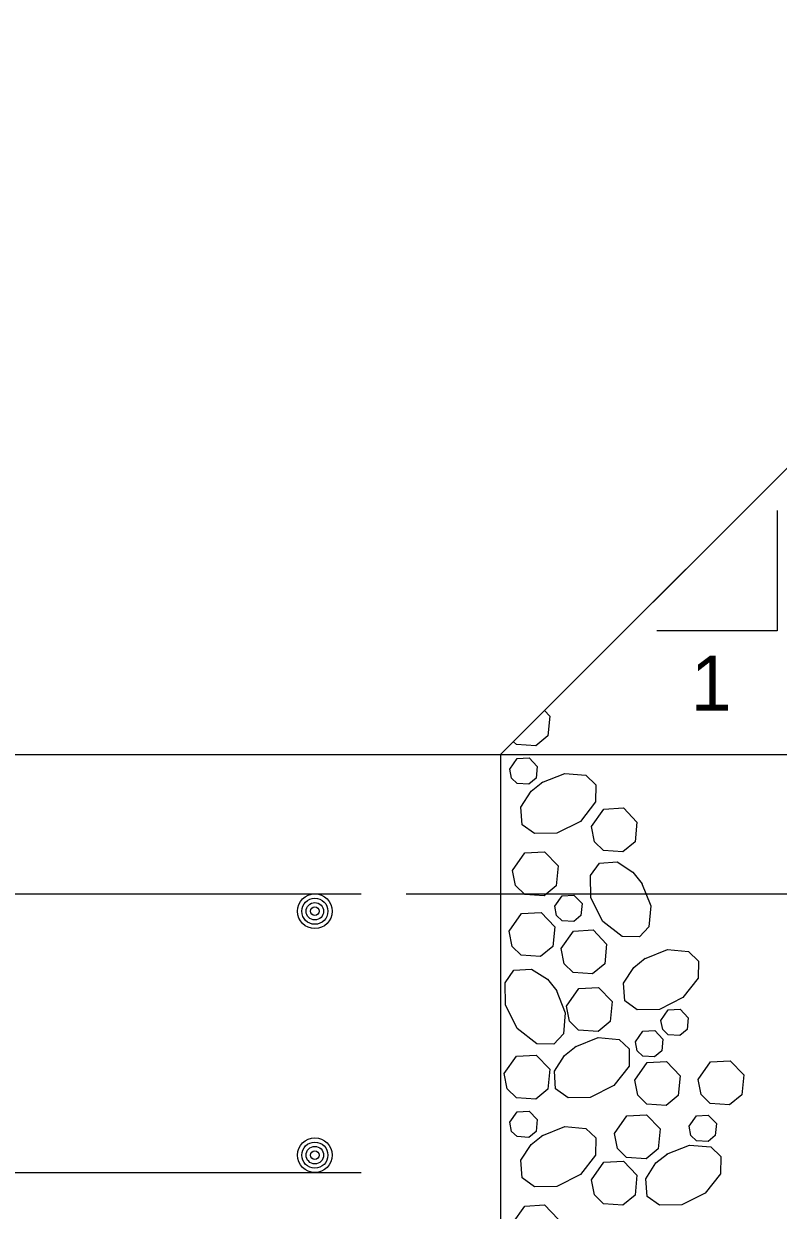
# Model space of a CAD drawing. Extents: x 636530 to 644067, y 294168 to 299122.
# Drawn here: x 639284.8 to 639326.1, y 297385.3 to 297450.2 of the extents above; entities that cross this region are included whole.
import ezdxf

# ---------------------------------------------------------------- set-up
doc = ezdxf.new("R2010")
doc.units = 0
doc.layers.add('1', color=7, linetype='Continuous')

msp = doc.modelspace()

# ---------------------------------------------------------------- linework, layer by layer
at = {"layer": '1'}
for p, q in [((639310.89, 297410.264), (639331.208, 297430.582)), ((639326.023, 297423.612), (639326.023, 297417.027)), ((639326.023, 297417.027), (639319.438, 297417.027)), ((639158.49, 297410.264), (639310.89, 297410.264)), ((639310.89, 297410.264), (639310.89, 297379.784)), ((639310.89, 297410.264), (639393.112, 297410.264)), ((639166.11, 297402.644), (639303.27, 297402.644)), ((639305.721, 297402.644), (639337.933, 297402.644)), ((639166.11, 297387.404), (639303.27, 297387.404))]:
    msp.add_line(p, q, dxfattribs=at)
msp.add_lwpolyline([(639092.348, 297450.903), (639234.69, 297450.903), (639234.69, 297410.264), (639310.89, 297410.264), (639331.208, 297430.582), (639386.183, 297430.582), (639386.183, 297433.394), (639391.144, 297435.755), (639380.997, 297434.374), (639386.183, 297436.913), (639386.183, 297450.903), (639386.183, 297463.604), (639235.165, 297463.604), (639235.165, 297461.699), (639234.214, 297461.699), (639234.214, 297463.604), (639092.348, 297463.604)], close=True, dxfattribs=at)
for points in [[(639313.295, 297412.669), (639313.583, 297412.37), (639313.475, 297411.286), (639312.812, 297410.735), (639311.752, 297410.811), (639311.592, 297410.967)], [(639311.398, 297409.47), (639311.801, 297410.044), (639312.445, 297410.08), (639312.893, 297409.616), (639312.828, 297408.966), (639312.43, 297408.635), (639311.794, 297408.681), (639311.495, 297408.971), (639311.398, 297409.47)], [(639313.14, 297408.733), (639314.397, 297409.232), (639315.553, 297409.132), (639316.102, 297408.61), (639316.084, 297407.673), (639315.251, 297406.607), (639313.963, 297405.963), (639312.749, 297405.942), (639312.066, 297406.428), (639312.001, 297407.394), (639312.556, 297408.259), (639313.191, 297408.766)], [(639315.858, 297406.326), (639316.53, 297407.282), (639317.603, 297407.344), (639318.35, 297406.57), (639318.242, 297405.486), (639317.579, 297404.934), (639316.519, 297405.011), (639316.02, 297405.495), (639315.858, 297406.326)], [(639311.547, 297403.926), (639312.219, 297404.883), (639313.292, 297404.944), (639314.039, 297404.17), (639313.931, 297403.086), (639313.268, 297402.535), (639312.208, 297402.611), (639311.709, 297403.095), (639311.547, 297403.926)], [(639318.604, 297403.251), (639319.103, 297401.994), (639319.003, 297400.838), (639318.481, 297400.289), (639317.543, 297400.307), (639316.478, 297401.14), (639315.834, 297402.428), (639315.813, 297403.642), (639316.298, 297404.325), (639317.265, 297404.389), (639318.13, 297403.835), (639318.636, 297403.2)], [(639313.857, 297401.967), (639314.26, 297402.541), (639314.904, 297402.578), (639315.352, 297402.113), (639315.287, 297401.463), (639314.889, 297401.132), (639314.253, 297401.178), (639313.954, 297401.468), (639313.857, 297401.967)], [(639311.359, 297400.606), (639312.031, 297401.562), (639313.104, 297401.623), (639313.85, 297400.85), (639313.742, 297399.765), (639313.079, 297399.214), (639312.019, 297399.291), (639311.521, 297399.774), (639311.359, 297400.605)], [(639314.199, 297399.656), (639314.872, 297400.612), (639315.945, 297400.674), (639316.691, 297399.9), (639316.583, 297398.816), (639315.92, 297398.264), (639314.86, 297398.341), (639314.362, 297398.825), (639314.2, 297399.656)], [(639318.752, 297399.095), (639320.01, 297399.593), (639321.165, 297399.493), (639321.714, 297398.971), (639321.697, 297398.034), (639320.863, 297396.969), (639319.575, 297396.325), (639318.362, 297396.303), (639317.678, 297396.789), (639317.614, 297397.756), (639318.168, 297398.62), (639318.803, 297399.127)], [(639313.927, 297397.395), (639314.426, 297396.137), (639314.326, 297394.982), (639313.804, 297394.433), (639312.866, 297394.45), (639311.801, 297395.284), (639311.157, 297396.571), (639311.136, 297397.785), (639311.621, 297398.468), (639312.588, 297398.533), (639313.453, 297397.979), (639313.959, 297397.344)], [(639314.498, 297396.51), (639315.171, 297397.466), (639316.244, 297397.527), (639316.99, 297396.754), (639316.882, 297395.67), (639316.219, 297395.118), (639315.159, 297395.195), (639314.661, 297395.678), (639314.499, 297396.51)], [(639319.657, 297395.725), (639320.061, 297396.299), (639320.705, 297396.336), (639321.152, 297395.872), (639321.088, 297395.221), (639320.69, 297394.89), (639320.054, 297394.936), (639319.755, 297395.226), (639319.658, 297395.725)], [(639314.968, 297394.286), (639316.226, 297394.785), (639317.381, 297394.685), (639317.93, 297394.163), (639317.913, 297393.225), (639317.079, 297392.16), (639315.792, 297391.516), (639314.578, 297391.495), (639313.895, 297391.98), (639313.83, 297392.947), (639314.384, 297393.812), (639315.019, 297394.318)], [(639318.27, 297394.559), (639318.674, 297395.133), (639319.318, 297395.169), (639319.765, 297394.705), (639319.701, 297394.055), (639319.303, 297393.724), (639318.667, 297393.77), (639318.368, 297394.06), (639318.271, 297394.559)], [(639311.091, 297392.812), (639311.764, 297393.768), (639312.837, 297393.829), (639313.583, 297393.056), (639313.475, 297391.972), (639312.812, 297391.42), (639311.752, 297391.497), (639311.254, 297391.98), (639311.092, 297392.812)], [(639318.225, 297392.457), (639318.898, 297393.413), (639319.971, 297393.475), (639320.717, 297392.701), (639320.609, 297391.617), (639319.946, 297391.065), (639318.886, 297391.142), (639318.388, 297391.626), (639318.226, 297392.457)], [(639321.694, 297392.497), (639322.366, 297393.453), (639323.44, 297393.514), (639324.186, 297392.741), (639324.078, 297391.656), (639323.415, 297391.105), (639322.355, 297391.182), (639321.856, 297391.665), (639321.695, 297392.496)], [(639311.398, 297390.155), (639311.801, 297390.729), (639312.445, 297390.766), (639312.893, 297390.302), (639312.828, 297389.651), (639312.43, 297389.32), (639311.794, 297389.366), (639311.495, 297389.657), (639311.398, 297390.155)], [(639317.123, 297389.541), (639317.795, 297390.498), (639318.868, 297390.559), (639319.615, 297389.785), (639319.507, 297388.701), (639318.844, 297388.15), (639317.784, 297388.227), (639317.285, 297388.71), (639317.123, 297389.541)], [(639321.202, 297389.935), (639321.605, 297390.508), (639322.249, 297390.545), (639322.697, 297390.081), (639322.632, 297389.431), (639322.235, 297389.1), (639321.598, 297389.146), (639321.299, 297389.436), (639321.202, 297389.934)], [(639313.14, 297389.419), (639314.397, 297389.917), (639315.553, 297389.818), (639316.102, 297389.296), (639316.084, 297388.358), (639315.251, 297387.293), (639313.963, 297386.649), (639312.749, 297386.628), (639312.066, 297387.113), (639312.001, 297388.08), (639312.556, 297388.945), (639313.191, 297389.451)], [(639319.972, 297388.402), (639321.23, 297388.901), (639322.385, 297388.801), (639322.934, 297388.279), (639322.917, 297387.341), (639322.083, 297386.276), (639320.795, 297385.632), (639319.582, 297385.611), (639318.898, 297386.096), (639318.834, 297387.063), (639319.388, 297387.928), (639320.023, 297388.434)], [(639315.858, 297387.011), (639316.53, 297387.968), (639317.603, 297388.029), (639318.35, 297387.255), (639318.242, 297386.171), (639317.579, 297385.62), (639316.519, 297385.697), (639316.02, 297386.18), (639315.858, 297387.011)], [(639311.547, 297384.612), (639312.219, 297385.568), (639313.292, 297385.629), (639314.039, 297384.856), (639313.931, 297383.772), (639313.268, 297383.22), (639312.208, 297383.297), (639311.709, 297383.781), (639311.547, 297384.612)]]:
    msp.add_lwpolyline(points, dxfattribs=at)
for centre, radius in [((639300.731, 297401.693), 0.952), ((639300.731, 297401.693), 0.714), ((639300.731, 297401.693), 0.476), ((639300.731, 297401.693), 0.238), ((639300.731, 297388.355), 0.952), ((639300.731, 297388.355), 0.714), ((639300.731, 297388.355), 0.476), ((639300.731, 297388.355), 0.238)]:
    msp.add_circle(centre, radius, dxfattribs=at)

# ---------------------------------------------------------------- texts
msp.add_text('1', height=3, dxfattribs=at).set_placement((639321.298, 297412.667))

doc.saveas('drawing.dxf')
